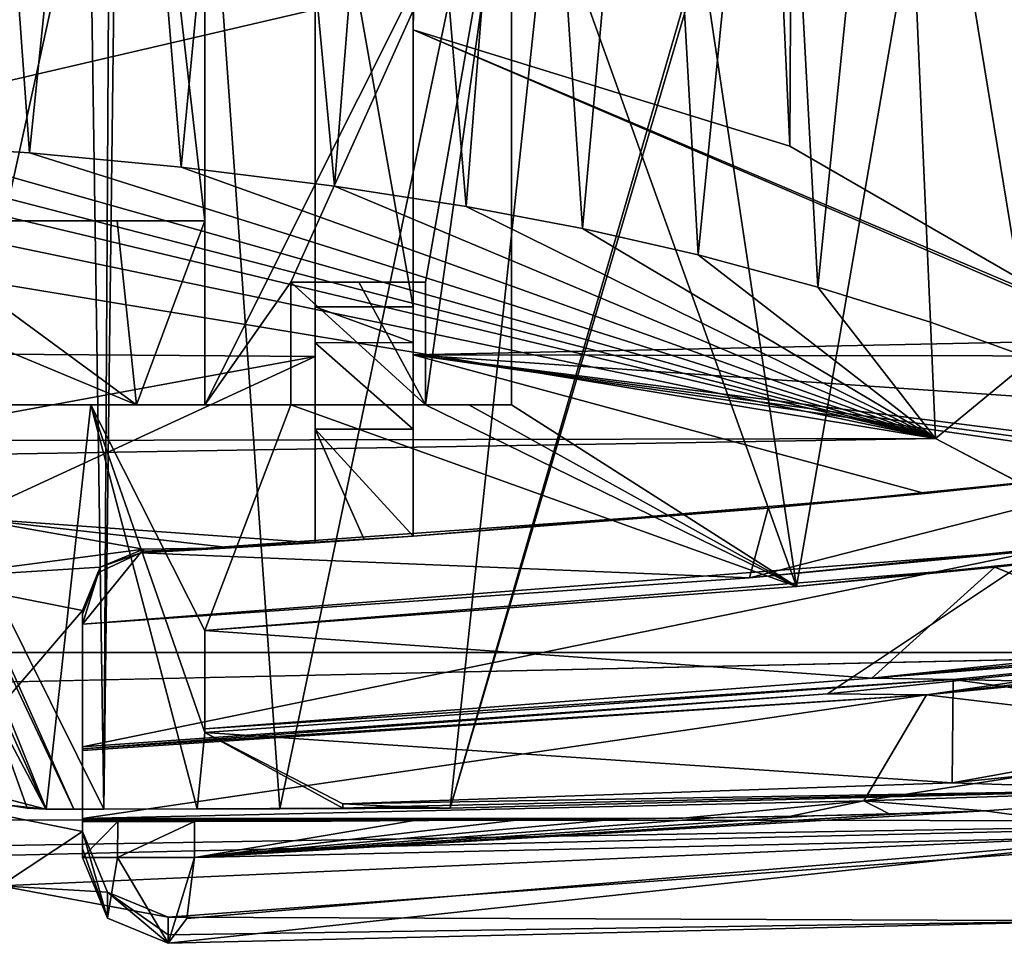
# Model space of a CAD drawing. Extents: x -250 to 250, y -430 to 356.
# Tile 509 of 656: x 228.49 to 236.52, y -430.09 to -422.56. Entities that reach past the tile are written whole.
import ezdxf

# ---------------------------------------------------------------- set-up
doc = ezdxf.new("R2010")
doc.units = 0
doc.header["$LTSCALE"] = 26.699852
for name, color, linetype in [('4422', 7, 'CONTINUOUS'), ('4433', 7, 'CONTINUOUS'), ('4463', 7, 'CONTINUOUS'), ('4473', 7, 'CONTINUOUS'), ('4520', 7, 'CONTINUOUS'), ('4523', 7, 'CONTINUOUS'), ('4540', 7, 'CONTINUOUS'), ('4569', 7, 'CONTINUOUS'), ('4578', 7, 'CONTINUOUS'), ('4603', 7, 'CONTINUOUS'), ('4635', 7, 'CONTINUOUS'), ('4673', 7, 'CONTINUOUS'), ('4697', 7, 'CONTINUOUS'), ('4719', 7, 'CONTINUOUS'), ('4746', 7, 'CONTINUOUS'), ('4748', 7, 'CONTINUOUS'), ('4786', 7, 'CONTINUOUS'), ('4811', 7, 'CONTINUOUS'), ('4823', 7, 'CONTINUOUS'), ('4856', 7, 'CONTINUOUS'), ('4872', 7, 'CONTINUOUS'), ('4907', 7, 'CONTINUOUS'), ('4914', 7, 'CONTINUOUS'), ('4919', 7, 'CONTINUOUS'), ('4923', 7, 'CONTINUOUS'), ('4939', 7, 'CONTINUOUS'), ('4942', 7, 'CONTINUOUS'), ('4943', 7, 'CONTINUOUS'), ('4944', 7, 'CONTINUOUS'), ('4960', 7, 'CONTINUOUS'), ('4965', 7, 'CONTINUOUS'), ('4969', 7, 'CONTINUOUS'), ('4971', 7, 'CONTINUOUS'), ('4972', 7, 'CONTINUOUS'), ('4976', 7, 'CONTINUOUS'), ('4977', 7, 'CONTINUOUS'), ('5001', 7, 'CONTINUOUS'), ('5003', 7, 'CONTINUOUS'), ('5014', 7, 'CONTINUOUS'), ('5026', 7, 'CONTINUOUS'), ('5027', 7, 'CONTINUOUS'), ('5034', 7, 'CONTINUOUS'), ('5036', 7, 'CONTINUOUS'), ('5039', 7, 'CONTINUOUS'), ('5056', 7, 'CONTINUOUS'), ('5058', 7, 'CONTINUOUS'), ('5077', 7, 'CONTINUOUS'), ('5101', 7, 'CONTINUOUS'), ('5107', 7, 'CONTINUOUS'), ('5109', 7, 'CONTINUOUS'), ('5110', 7, 'CONTINUOUS'), ('5112', 7, 'CONTINUOUS'), ('5116', 7, 'CONTINUOUS'), ('5117', 7, 'CONTINUOUS')]:
    doc.layers.add(name, color=color, linetype=linetype)

msp = doc.modelspace()

# ---------------------------------------------------------------- linework, layer by layer
at = {"layer": '4422', "color": 7, "linetype": 'CONTINUOUS'}
for points in [[(231.125, -428.9545, -12.5891), (231.125, -428.9898, -12.5891), (231.5625, -428.9753, -13.4882), (231.125, -428.9545, -12.5891)], [(231.125, -428.9898, -12.5891), (232, -428.9898, -14.3875), (231.5625, -428.9753, -13.4882), (231.125, -428.9898, -12.5891)]]:
    msp.add_3dface(points, dxfattribs=at)
at = {"layer": '4433', "color": 7, "linetype": 'CONTINUOUS'}
for points in [[(234.8267, -427.1815, -9.9718), (237.5, -411.7, -6.3048), (233.1748, -416.1966, -11.3654), (234.8267, -427.1815, -9.9718)], [(234.8267, -427.1815, -9.9718), (238, -426.8565, -5.1962), (237.5, -411.7, -6.3048), (234.8267, -427.1815, -9.9718)], [(232.5, -420.7, -11.8216), (234.8267, -427.1815, -9.9718), (233.1748, -416.1966, -11.3654), (232.5, -420.7, -11.8216)], [(229.4362, -419.3081, -13.2786), (228, -418.7, -13.6748), (228.3631, -424.2, -13.59), (229.4362, -419.3081, -13.2786)], [(230, -424.2, -13.0767), (229.4362, -419.3081, -13.2786), (228.3631, -424.2, -13.59), (230, -424.2, -13.0767)], [(230, -420.7, -13.0767), (229.4362, -419.3081, -13.2786), (230, -424.2, -13.0767), (230, -420.7, -13.0767)], [(232.5, -420.7, -11.8216), (232.5, -425.7, -11.8216), (234.8267, -427.1815, -9.9718), (232.5, -420.7, -11.8216)], [(231.256, -424.7, -12.5245), (230.7, -424.7, -12.7871), (231.8, -425.7, -12.2376), (231.256, -424.7, -12.5245)], [(230.7, -424.7, -12.7871), (230.7, -425.7, -12.7871), (231.8, -425.7, -12.2376), (230.7, -424.7, -12.7871)], [(231.8, -424.7, -12.2376), (231.256, -424.7, -12.5245), (231.8, -425.7, -12.2376), (231.8, -424.7, -12.2376)], [(227.3753, -425.7, -13.797), (228.7038, -428.9987, -13.5012), (229.0691, -425.7, -13.3956), (227.3753, -425.7, -13.797)], [(228.7038, -428.9987, -13.5012), (227.3753, -425.7, -13.797), (228.5492, -428.9904, -13.5427), (228.7038, -428.9987, -13.5012)], [(228.5492, -428.9904, -13.5427), (227.3753, -425.7, -13.797), (228.397, -428.9651, -13.5816), (228.5492, -428.9904, -13.5427)], [(228.7038, -428.9987, -13.5012), (229.9355, -428.9959, -13.1012), (229.0691, -425.7, -13.3956), (228.7038, -428.9987, -13.5012)], [(229.0691, -425.7, -13.3956), (229.9355, -428.9959, -13.1012), (230, -428.3732, -13.0767), (229.0691, -425.7, -13.3956)], [(230, -427.5407, -13.0767), (229.0691, -425.7, -13.3956), (230, -428.3732, -13.0767), (230, -427.5407, -13.0767)], [(230.7, -425.7, -12.7871), (229.0691, -425.7, -13.3956), (230, -427.5407, -13.0767), (230.7, -425.7, -12.7871)], [(234.8267, -427.1815, -9.9718), (230.7, -425.7, -12.7871), (230, -427.5407, -13.0767), (234.8267, -427.1815, -9.9718)], [(231.8, -425.7, -12.2376), (230.7, -425.7, -12.7871), (234.8267, -427.1815, -9.9718), (231.8, -425.7, -12.2376)], [(232.153, -425.7, -12.0347), (231.8, -425.7, -12.2376), (234.8267, -427.1815, -9.9718), (232.153, -425.7, -12.0347)], [(232.5, -425.7, -11.8216), (232.153, -425.7, -12.0347), (234.8267, -427.1815, -9.9718), (232.5, -425.7, -11.8216)], [(238.9218, -427.6571, -1.478), (236.1032, -427.9408, -8.5276), (238.8533, -427.9973, -2.0212), (238.9218, -427.6571, -1.478)], [(236.1032, -427.9408, -8.5276), (230, -428.3732, -13.0767), (236.0956, -428.7821, -8.5375), (236.1032, -427.9408, -8.5276)], [(238.7349, -428.3078, -2.7114), (236.1032, -427.9408, -8.5276), (236.0956, -428.7821, -8.5375), (238.7349, -428.3078, -2.7114)], [(238.8533, -427.9973, -2.0212), (236.1032, -427.9408, -8.5276), (238.7349, -428.3078, -2.7114), (238.8533, -427.9973, -2.0212)], [(229.9355, -428.9959, -13.1012), (231.125, -428.9898, -12.5891), (230, -428.3732, -13.0767), (229.9355, -428.9959, -13.1012)], [(230, -428.3732, -13.0767), (231.125, -428.9898, -12.5891), (231.125, -428.9545, -12.5891), (230, -428.3732, -13.0767)], [(236.0956, -428.7821, -8.5375), (230, -428.3732, -13.0767), (231.125, -428.9545, -12.5891), (236.0956, -428.7821, -8.5375)]]:
    msp.add_3dface(points, dxfattribs=at)
at = {"layer": '4463', "color": 7, "linetype": 'CONTINUOUS'}
for points in [[(230.7, -424.7, -12.7871), (231.256, -424.7, -12.5245), (231.8, -424.7, -12.2376), (230.7, -424.7, -12.7871)], [(231.8, -424.7, -3.3392), (230.7, -424.7, -12.7871), (231.8, -424.7, -12.2376), (231.8, -424.7, -3.3392)], [(231.8, -424.7, -3.3392), (230.7, -424.7, -3.3392), (230.7, -424.7, -12.7871), (231.8, -424.7, -3.3392)]]:
    msp.add_3dface(points, dxfattribs=at)
at = {"layer": '4473', "color": 7, "linetype": 'CONTINUOUS'}
for points in [[(228.0192, -428.8213, -15.2216), (228.7033, -428.9992, -15.4784), (228.397, -428.9651, -13.5816), (228.0192, -428.8213, -15.2216)], [(228.7033, -428.9992, -15.4784), (228.5492, -428.9904, -13.5427), (228.397, -428.9651, -13.5816), (228.7033, -428.9992, -15.4784)], [(228.7033, -428.9992, -15.4784), (228.7035, -428.999, -14.4892), (228.5492, -428.9904, -13.5427), (228.7033, -428.9992, -15.4784)], [(228.7035, -428.999, -14.4892), (228.7038, -428.9987, -13.5012), (228.5492, -428.9904, -13.5427), (228.7035, -428.999, -14.4892)]]:
    msp.add_3dface(points, dxfattribs=at)
at = {"layer": '4520', "color": 7, "linetype": 'CONTINUOUS'}
for points in [[(238.0158, -427.6606, -1.4827), (238, -426.8565, -1.6155), (236.4435, -427.0254, -6.3763), (238.0158, -427.6606, -1.4827)], [(230, -427.5407, -12.1083), (235.4415, -427.9284, -7.911), (236.4435, -427.0254, -6.3763), (230, -427.5407, -12.1083)], [(235.4415, -427.9284, -7.911), (238.0158, -427.6606, -1.4827), (236.4435, -427.0254, -6.3763), (235.4415, -427.9284, -7.911)], [(230, -428.3418, -12.1081), (235.4415, -427.9284, -7.911), (230, -427.5407, -12.1083), (230, -428.3418, -12.1081)]]:
    msp.add_3dface(points, dxfattribs=at)
at = {"layer": '4523', "color": 7, "linetype": 'CONTINUOUS'}
for points in [[(230.7, -424.7, -3.3392), (232.5, -420.7, -3.7596), (230, -425.7, -3.2341), (230.7, -424.7, -3.3392)], [(232.5, -420.7, -3.7596), (230, -420.7, -3.7596), (230, -425.7, -3.2341), (232.5, -420.7, -3.7596)], [(231.8, -424.7, -3.3392), (232.5, -420.7, -3.7596), (230.7, -424.7, -3.3392), (231.8, -424.7, -3.3392)], [(231.8, -425.7, -3.2341), (232.5, -420.7, -3.7596), (231.8, -424.7, -3.3392), (231.8, -425.7, -3.2341)], [(232.5, -425.7, -3.2341), (232.5, -420.7, -3.7596), (231.8, -425.7, -3.2341), (232.5, -425.7, -3.2341)], [(230.7, -425.7, -3.2341), (230.7, -424.7, -3.3392), (230, -425.7, -3.2341), (230.7, -425.7, -3.2341)]]:
    msp.add_3dface(points, dxfattribs=at)
at = {"layer": '4540', "color": 7, "linetype": 'CONTINUOUS'}
for points in [[(229.1744, -428.9989, -15.4458), (226.7853, -424.1951, -15.9001), (228.3836, -376.1, -15.6381), (229.1744, -428.9989, -15.4458)], [(229.1744, -428.9989, -15.4458), (228.3836, -376.1, -15.6381), (229.3881, -392.2838, -15.3865), (229.1744, -428.9989, -15.4458)], [(229.3881, -411.7838, -15.3865), (229.1744, -428.9989, -15.4458), (229.3881, -392.2838, -15.3865), (229.3881, -411.7838, -15.3865)], [(237.8001, -428.8398, -9.5999), (232, -428.9898, -14.3875), (237.1278, -411.6052, -10.4363), (237.8001, -428.8398, -9.5999)], [(237.1278, -411.6052, -10.4363), (232, -428.9898, -14.3875), (236.379, -413.9185, -11.248), (237.1278, -411.6052, -10.4363)], [(230.6123, -428.9959, -14.9834), (229.1744, -428.9989, -15.4458), (229.3881, -411.7838, -15.3865), (230.6123, -428.9959, -14.9834)], [(233.4496, -415.4453, -13.5869), (230.6123, -428.9959, -14.9834), (229.3881, -411.7838, -15.3865), (233.4496, -415.4453, -13.5869)], [(236.379, -413.9185, -11.248), (232, -428.9898, -14.3875), (233.4496, -415.4453, -13.5869), (236.379, -413.9185, -11.248)], [(232, -428.9898, -14.3875), (230.6123, -428.9959, -14.9834), (233.4496, -415.4453, -13.5869), (232, -428.9898, -14.3875)]]:
    msp.add_3dface(points, dxfattribs=at)
at = {"layer": '4569', "color": 7, "linetype": 'CONTINUOUS'}
for points in [[(227.3753, -425.7, -13.797), (229.0691, -425.7, -13.3956), (227.3753, -425.7, -13.6334), (227.3753, -425.7, -13.797)], [(227.3753, -425.7, -13.6334), (229.0691, -425.7, -13.3956), (227.5164, -425.7, -13.1375), (227.3753, -425.7, -13.6334)], [(227.5164, -425.7, -13.1375), (230.7, -425.7, -12.7871), (227.928, -425.7, -12.7448), (227.5164, -425.7, -13.1375)], [(229.0691, -425.7, -13.3956), (230.7, -425.7, -12.7871), (227.5164, -425.7, -13.1375), (229.0691, -425.7, -13.3956)], [(227.928, -425.7, -12.7448), (230.7, -425.7, -12.7871), (229.4411, -425.7, -11.2603), (227.928, -425.7, -12.7448)], [(230.7, -425.7, -12.7871), (230, -425.7, -9.1992), (229.4411, -425.7, -11.2603), (230.7, -425.7, -12.7871)], [(230.7, -425.7, -3.2341), (230, -425.7, -3.2341), (230, -425.7, -9.1992), (230.7, -425.7, -3.2341)], [(230.7, -425.7, -12.7871), (230.7, -425.7, -3.2341), (230, -425.7, -9.1992), (230.7, -425.7, -12.7871)]]:
    msp.add_3dface(points, dxfattribs=at)
at = {"layer": '4578', "color": 7, "linetype": 'CONTINUOUS'}
for points in [[(231.8, -425.7, -3.2341), (231.8, -424.7, -12.2376), (231.8, -425.7, -12.2376), (231.8, -425.7, -3.2341)], [(231.8, -425.7, -3.2341), (231.8, -424.7, -3.3392), (231.8, -424.7, -12.2376), (231.8, -425.7, -3.2341)]]:
    msp.add_3dface(points, dxfattribs=at)
at = {"layer": '4603', "color": 7, "linetype": 'CONTINUOUS'}
for points in [[(229.4411, -425.7, -11.2603), (229.2837, -424.2, -11.3368), (227.3957, -424.2, -12.8056), (229.4411, -425.7, -11.2603)], [(229.4411, -425.7, -11.2603), (227.3957, -424.2, -12.8056), (227.6651, -424.9594, -12.7701), (229.4411, -425.7, -11.2603)], [(229.4411, -425.7, -11.2603), (230, -424.2, -9.0472), (229.2837, -424.2, -11.3368), (229.4411, -425.7, -11.2603)], [(230, -425.7, -9.1992), (230, -424.2, -9.0472), (229.4411, -425.7, -11.2603), (230, -425.7, -9.1992)], [(230, -425.7, -9.1992), (230, -424.9514, -9.1096), (230, -424.2, -9.0472), (230, -425.7, -9.1992)], [(227.928, -425.7, -12.7448), (229.4411, -425.7, -11.2603), (227.6651, -424.9594, -12.7701), (227.928, -425.7, -12.7448)]]:
    msp.add_3dface(points, dxfattribs=at)
at = {"layer": '4635', "color": 7, "linetype": 'CONTINUOUS'}
for points in [[(230, -427.5407, -13.0767), (230, -428.3732, -13.0767), (230, -428.3578, -12.5888), (230, -427.5407, -13.0767)], [(230, -427.5407, -13.0767), (230, -428.3578, -12.5888), (230, -427.5407, -12.1083), (230, -427.5407, -13.0767)], [(230, -428.3578, -12.5888), (230, -428.3418, -12.1081), (230, -427.5407, -12.1083), (230, -428.3578, -12.5888)]]:
    msp.add_3dface(points, dxfattribs=at)
at = {"layer": '4673', "color": 7, "linetype": 'CONTINUOUS'}
for points in [[(231.8, -425.7, -12.2376), (232.153, -425.7, -12.0347), (232.5, -425.7, -11.8216), (231.8, -425.7, -12.2376)], [(232.5, -425.7, -3.2341), (231.8, -425.7, -3.2341), (231.8, -425.7, -12.2376), (232.5, -425.7, -3.2341)], [(232.5, -425.7, -3.2341), (231.8, -425.7, -12.2376), (232.5, -425.7, -11.8216), (232.5, -425.7, -3.2341)]]:
    msp.add_3dface(points, dxfattribs=at)
at = {"layer": '4697', "color": 7, "linetype": 'CONTINUOUS'}
for points in [[(240.7686, -428.3078, -2.7114), (238.7349, -428.3078, -2.7114), (236.0956, -428.7821, -8.5375), (240.7686, -428.3078, -2.7114)], [(237.8001, -428.8398, -9.5999), (240.7686, -428.3078, -2.7114), (236.0956, -428.7821, -8.5375), (237.8001, -428.8398, -9.5999)], [(237.8001, -428.8398, -9.5999), (236.0956, -428.7821, -8.5375), (231.125, -428.9545, -12.5891), (237.8001, -428.8398, -9.5999)], [(237.8001, -428.8398, -9.5999), (231.125, -428.9545, -12.5891), (231.5625, -428.9753, -13.4882), (237.8001, -428.8398, -9.5999)], [(232, -428.9898, -14.3875), (237.8001, -428.8398, -9.5999), (231.5625, -428.9753, -13.4882), (232, -428.9898, -14.3875)]]:
    msp.add_3dface(points, dxfattribs=at)
at = {"layer": '4719', "color": 7, "linetype": 'CONTINUOUS'}
for points in [[(238, -426.8565, -5.1962), (234.8267, -427.1815, -9.9718), (236.4435, -427.0254, -6.3763), (238, -426.8565, -5.1962)], [(238, -426.8565, -1.6155), (238, -426.8565, -5.1962), (236.4435, -427.0254, -6.3763), (238, -426.8565, -1.6155)], [(234.8267, -427.1815, -9.9718), (230, -427.5407, -13.0767), (236.4435, -427.0254, -6.3763), (234.8267, -427.1815, -9.9718)], [(230, -427.5407, -13.0767), (230, -427.5407, -12.1083), (236.4435, -427.0254, -6.3763), (230, -427.5407, -13.0767)]]:
    msp.add_3dface(points, dxfattribs=at)
at = {"layer": '4746', "color": 7, "linetype": 'CONTINUOUS'}
for points in [[(236.1032, -427.9408, -8.5276), (238.9218, -427.6571, -1.478), (235.4415, -427.9284, -7.911), (236.1032, -427.9408, -8.5276)], [(238.9218, -427.6571, -1.478), (238.4672, -427.6588, -1.4803), (235.4415, -427.9284, -7.911), (238.9218, -427.6571, -1.478)], [(238.4672, -427.6588, -1.4803), (238.0158, -427.6606, -1.4827), (235.4415, -427.9284, -7.911), (238.4672, -427.6588, -1.4803)], [(230, -428.3418, -12.1081), (236.1032, -427.9408, -8.5276), (235.4415, -427.9284, -7.911), (230, -428.3418, -12.1081)], [(230, -428.3732, -13.0767), (236.1032, -427.9408, -8.5276), (230, -428.3418, -12.1081), (230, -428.3732, -13.0767)], [(230, -428.3578, -12.5888), (230, -428.3732, -13.0767), (230, -428.3418, -12.1081), (230, -428.3578, -12.5888)]]:
    msp.add_3dface(points, dxfattribs=at)
at = {"layer": '4748', "color": 7, "linetype": 'CONTINUOUS'}
for points in [[(232.5, -420.7, -3.7596), (232.5, -425.7, -3.2341), (232.5, -425.7, -11.8216), (232.5, -420.7, -3.7596)], [(232.5, -420.7, -11.8216), (232.5, -420.7, -3.7596), (232.5, -425.7, -11.8216), (232.5, -420.7, -11.8216)]]:
    msp.add_3dface(points, dxfattribs=at)
at = {"layer": '4786', "color": 7, "linetype": 'CONTINUOUS'}
for points in [[(230, -420.7, -13.0767), (230, -424.2, -13.0767), (230, -424.2, -9.0472), (230, -420.7, -13.0767)], [(230, -420.7, -3.7596), (230, -420.7, -13.0767), (230, -424.2, -9.0472), (230, -420.7, -3.7596)], [(230, -425.7, -3.2341), (230, -420.7, -3.7596), (230, -424.2, -9.0472), (230, -425.7, -3.2341)], [(230, -424.9514, -9.1096), (230, -425.7, -3.2341), (230, -424.2, -9.0472), (230, -424.9514, -9.1096)], [(230, -425.7, -9.1992), (230, -425.7, -3.2341), (230, -424.9514, -9.1096), (230, -425.7, -9.1992)]]:
    msp.add_3dface(points, dxfattribs=at)
at = {"layer": '4811', "color": 7, "linetype": 'CONTINUOUS'}
for points in [[(228.7033, -428.9992, -15.4784), (228.9305, -428.9991, -15.4863), (228.7035, -428.999, -14.4892), (228.7033, -428.9992, -15.4784)], [(228.9305, -428.9991, -15.4863), (228.7038, -428.9987, -13.5012), (228.7035, -428.999, -14.4892), (228.9305, -428.9991, -15.4863)], [(228.7038, -428.9987, -13.5012), (229.1744, -428.9989, -15.4458), (229.9355, -428.9959, -13.1012), (228.7038, -428.9987, -13.5012)], [(228.9305, -428.9991, -15.4863), (229.1744, -428.9989, -15.4458), (228.7038, -428.9987, -13.5012), (228.9305, -428.9991, -15.4863)], [(229.1744, -428.9989, -15.4458), (230.6123, -428.9959, -14.9834), (229.9355, -428.9959, -13.1012), (229.1744, -428.9989, -15.4458)], [(229.9355, -428.9959, -13.1012), (232, -428.9898, -14.3875), (231.125, -428.9898, -12.5891), (229.9355, -428.9959, -13.1012)], [(230.6123, -428.9959, -14.9834), (232, -428.9898, -14.3875), (229.9355, -428.9959, -13.1012), (230.6123, -428.9959, -14.9834)]]:
    msp.add_3dface(points, dxfattribs=at)
at = {"layer": '4823', "color": 7, "linetype": 'CONTINUOUS'}
for points in [[(230, -424.2, -13.0767), (228.3631, -424.2, -13.59), (226.8629, -424.2, -13.207), (230, -424.2, -13.0767)], [(227.3957, -424.2, -12.8056), (230, -424.2, -13.0767), (226.8629, -424.2, -13.207), (227.3957, -424.2, -12.8056)], [(229.2837, -424.2, -11.3368), (230, -424.2, -13.0767), (227.3957, -424.2, -12.8056), (229.2837, -424.2, -11.3368)], [(230, -424.2, -9.0472), (230, -424.2, -13.0767), (229.2837, -424.2, -11.3368), (230, -424.2, -9.0472)]]:
    msp.add_3dface(points, dxfattribs=at)
at = {"layer": '4856', "color": 7, "linetype": 'CONTINUOUS'}
for points in [[(223.8023, -419.7258, -15.6907), (224.4161, -419.4321, -15.9893), (228.7033, -428.9992, -15.4784), (223.8023, -419.7258, -15.6907)], [(228.7033, -428.9992, -15.4784), (224.4161, -419.4321, -15.9893), (228.9305, -428.9991, -15.4863), (228.7033, -428.9992, -15.4784)], [(224.4161, -419.4321, -15.9893), (226.7853, -424.1951, -15.9001), (228.9305, -428.9991, -15.4863), (224.4161, -419.4321, -15.9893)], [(228.0192, -428.8213, -15.2216), (223.8023, -419.7258, -15.6907), (228.7033, -428.9992, -15.4784), (228.0192, -428.8213, -15.2216)], [(226.7853, -424.1951, -15.9001), (229.1744, -428.9989, -15.4458), (228.9305, -428.9991, -15.4863), (226.7853, -424.1951, -15.9001)]]:
    msp.add_3dface(points, dxfattribs=at)
at = {"layer": '4872', "color": 7, "linetype": 'CONTINUOUS'}
for points in [[(230.7, -424.7, -3.3392), (230.7, -425.7, -12.7871), (230.7, -424.7, -12.7871), (230.7, -424.7, -3.3392)], [(230.7, -424.7, -3.3392), (230.7, -425.7, -3.2341), (230.7, -425.7, -12.7871), (230.7, -424.7, -3.3392)]]:
    msp.add_3dface(points, dxfattribs=at)
at = {"layer": '4907', "color": 7, "linetype": 'CONTINUOUS'}
for points in [[(234.4424, -427.1112, -10.3364), (238, -426.1998, -5.1962), (238, -426.7551, -5.1962), (234.4424, -427.1112, -10.3364)], [(234.5953, -426.5424, -10.1946), (238, -426.1998, -5.1962), (234.4424, -427.1112, -10.3364), (234.5953, -426.5424, -10.1946)], [(229.4731, -426.9086, -13.2662), (234.5953, -426.5424, -10.1946), (234.4424, -427.1112, -10.3364), (229.4731, -426.9086, -13.2662)], [(229.4731, -426.9086, -13.2662), (229, -427.4885, -13.4164), (229.1326, -427.0687, -13.3762), (229.4731, -426.9086, -13.2662)], [(229, -427.4885, -13.4164), (229.4731, -426.9086, -13.2662), (234.4424, -427.1112, -10.3364), (229, -427.4885, -13.4164)], [(229.1326, -427.0687, -13.3762), (229, -427.4885, -13.4164), (229, -427.4079, -13.4164), (229.1326, -427.0687, -13.3762)]]:
    msp.add_3dface(points, dxfattribs=at)
at = {"layer": '4914', "color": 7, "linetype": 'CONTINUOUS'}
for points in [[(231.7, -422.641, 17.2233), (237.2614, -425.0279, 6.757), (237.6548, -425.1666, 5.9879), (231.7, -422.641, 17.2233)], [(231.7, -422.641, 17.2233), (234.7708, -423.5913, 13.5274), (237.2614, -425.0279, 6.757), (231.7, -422.641, 17.2233)], [(231.7, -422.641, 17.2233), (237.6548, -425.1666, 5.9879), (231.7, -425.2934, 5.2603), (231.7, -422.641, 17.2233)], [(237.6548, -425.1666, 5.9879), (238, -425.3043, 5.1962), (231.7, -425.2934, 5.2603), (237.6548, -425.1666, 5.9879)], [(238, -426.1455, -0.5202), (238, -426.1998, -0.9654), (231.7, -425.2934, 5.2603), (238, -426.1455, -0.5202)], [(231.7, -425.2934, 5.2603), (238, -426.1998, -0.9654), (235.8758, -426.4234, -2.9597), (231.7, -425.2934, 5.2603)], [(238, -426.0896, -0.0752), (238, -426.1455, -0.5202), (231.7, -425.2934, 5.2603), (238, -426.0896, -0.0752)], [(238, -425.7248, 2.5646), (238, -426.0896, -0.0752), (231.7, -425.2934, 5.2603), (238, -425.7248, 2.5646)], [(238, -425.3043, 5.1962), (238, -425.7248, 2.5646), (231.7, -425.2934, 5.2603), (238, -425.3043, 5.1962)], [(231.7, -426.7712, -6.9038), (231.7, -425.2934, 5.2603), (235.8758, -426.4234, -2.9597), (231.7, -426.7712, -6.9038)]]:
    msp.add_3dface(points, dxfattribs=at)
at = {"layer": '4919', "color": 7, "linetype": 'CONTINUOUS'}
for points in [[(231.7, -422.641, 17.2233), (231.7, -421.6717, 17.1158), (232.5549, -375.4057, 11.7864), (231.7, -422.641, 17.2233)], [(231.7, -422.641, 17.2233), (232.5549, -375.4057, 11.7864), (234.7708, -423.5913, 13.5274), (231.7, -422.641, 17.2233)], [(234.7708, -423.5913, 13.5274), (232.5549, -375.4057, 11.7864), (234.9522, -387.1035, 9.8465), (234.7708, -423.5913, 13.5274)], [(237.2614, -425.0279, 6.757), (234.7708, -423.5913, 13.5274), (234.9522, -387.1035, 9.8465), (237.2614, -425.0279, 6.757)]]:
    msp.add_3dface(points, dxfattribs=at)
at = {"layer": '4923', "color": 7, "linetype": 'CONTINUOUS'}
for points in [[(238.9548, -427.7638, -1.1247), (238.7395, -428.4059, -2.688), (235.8861, -428.0645, -8.803), (238.9548, -427.7638, -1.1247)], [(229, -429.0739, -13.4164), (229, -428.5186, -13.4164), (235.8861, -428.0645, -8.803), (229, -429.0739, -13.4164)], [(229, -429.0739, -13.4164), (235.8861, -428.0645, -8.803), (235.3741, -428.9298, -9.401), (229, -429.0739, -13.4164)], [(235.8861, -428.0645, -8.803), (238.7395, -428.4059, -2.688), (235.3741, -428.9298, -9.401), (235.8861, -428.0645, -8.803)]]:
    msp.add_3dface(points, dxfattribs=at)
at = {"layer": '4939', "color": 7, "linetype": 'CONTINUOUS'}
for points in [[(236.3617, -429.0124, -11.2655), (239.2308, -428.8049, -7.3133), (237.8615, -429.2144, -9.5174), (236.3617, -429.0124, -11.2655)], [(236.3617, -429.0124, -11.2655), (229.915, -429.3919, -15.2264), (235.6739, -429.0347, -11.9193), (236.3617, -429.0124, -11.2655)], [(229.915, -429.3919, -15.2264), (236.3617, -429.0124, -11.2655), (237.8615, -429.2144, -9.5174), (229.915, -429.3919, -15.2264)], [(235.6739, -429.0347, -11.9193), (229.915, -429.3919, -15.2264), (234.9506, -429.0527, -12.5294), (235.6739, -429.0347, -11.9193)], [(234.9506, -429.0527, -12.5294), (229.915, -429.3919, -15.2264), (234.1825, -429.0669, -13.1028), (234.9506, -429.0527, -12.5294)], [(234.1825, -429.0669, -13.1028), (229.915, -429.3919, -15.2264), (233.384, -429.0778, -13.6275), (234.1825, -429.0669, -13.1028)], [(233.384, -429.0778, -13.6275), (229.915, -429.3919, -15.2264), (232.5622, -429.0857, -14.1001), (233.384, -429.0778, -13.6275)], [(232.5622, -429.0857, -14.1001), (229.915, -429.3919, -15.2264), (231.7078, -429.0914, -14.526), (232.5622, -429.0857, -14.1001)], [(229.915, -429.3919, -15.2264), (229.915, -429.0976, -15.2264), (231.7078, -429.0914, -14.526), (229.915, -429.3919, -15.2264)]]:
    msp.add_3dface(points, dxfattribs=at)
at = {"layer": '4942', "color": 7, "linetype": 'CONTINUOUS'}
for points in [[(234.4424, -427.1112, -10.3364), (238, -426.7551, -5.1962), (236.8395, -426.8815, -5.369), (234.4424, -427.1112, -10.3364)], [(229, -427.4885, -12.3693), (234.4424, -427.1112, -10.3364), (236.8395, -426.8815, -5.369), (229, -427.4885, -12.3693)], [(229, -427.4885, -13.4164), (234.4424, -427.1112, -10.3364), (229, -427.4885, -12.3693), (229, -427.4885, -13.4164)]]:
    msp.add_3dface(points, dxfattribs=at)
at = {"layer": '4943', "color": 7, "linetype": 'CONTINUOUS'}
for points in [[(229, -429.1806, -8.5), (229, -427.3775, -8.5), (229, -427.3929, -8.7652), (229, -429.1806, -8.5)], [(229, -427.4079, -9.0304), (229, -429.1806, -8.5), (229, -427.3929, -8.7652), (229, -427.4079, -9.0304)], [(229, -427.4885, -12.3693), (229, -429.3221, -11.5289), (229, -427.4079, -9.0304), (229, -427.4885, -12.3693)], [(229, -429.3221, -11.5289), (229, -429.1806, -8.5), (229, -427.4079, -9.0304), (229, -429.3221, -11.5289)], [(229, -427.4079, -13.4164), (229, -427.4885, -12.3693), (229, -427.4079, -9.0304), (229, -427.4079, -13.4164)], [(229, -427.4079, -13.4164), (229, -427.4885, -13.4164), (229, -427.4885, -12.3693), (229, -427.4079, -13.4164)], [(229, -428.4903, -12.3693), (229, -429.3221, -11.5289), (229, -427.4885, -12.3693), (229, -428.4903, -12.3693)], [(229, -428.5047, -12.8886), (229, -429.3221, -11.5289), (229, -428.4903, -12.3693), (229, -428.5047, -12.8886)], [(229, -428.5186, -13.4164), (229, -429.3221, -11.5289), (229, -428.5047, -12.8886), (229, -428.5186, -13.4164)], [(229, -429.0739, -13.4164), (229, -429.3221, -11.5289), (229, -428.5186, -13.4164), (229, -429.0739, -13.4164)], [(229, -429.078, -13.6277), (229, -429.3221, -11.5289), (229, -429.0739, -13.4164), (229, -429.078, -13.6277)], [(229, -429.0818, -13.839), (229, -429.3221, -11.5289), (229, -429.078, -13.6277), (229, -429.0818, -13.839)], [(229, -429.099, -13.839), (229, -429.3221, -11.5289), (229, -429.0818, -13.839), (229, -429.099, -13.839)], [(229, -429.099, -14.5602), (229, -429.3221, -11.5289), (229, -429.099, -13.839), (229, -429.099, -14.5602)], [(229, -429.3919, -14.5602), (229, -429.3221, -11.5289), (229, -429.099, -14.5602), (229, -429.3919, -14.5602)]]:
    msp.add_3dface(points, dxfattribs=at)
at = {"layer": '4944', "color": 7, "linetype": 'CONTINUOUS'}
for points in [[(229.5, -426.8784, -8.5296), (227.6782, -427.1174, -5.3143), (228.0463, -426.6206, -5.0191), (229.5, -426.8784, -8.5296)], [(229.1464, -427.0246, -8.521), (227.6782, -427.1174, -5.3143), (229.5, -426.8784, -8.5296), (229.1464, -427.0246, -8.521)], [(229, -427.3775, -8.5), (227.6782, -427.1174, -5.3143), (229.1464, -427.0246, -8.521), (229, -427.3775, -8.5)]]:
    msp.add_3dface(points, dxfattribs=at)
at = {"layer": '4960', "color": 7, "linetype": 'CONTINUOUS'}
for points in [[(227.6782, -427.1174, -5.3143), (229, -427.3775, -8.5), (227.6827, -428.9123, -5.3187), (227.6782, -427.1174, -5.3143)], [(229, -427.3775, -8.5), (229, -429.1806, -8.5), (227.6827, -428.9123, -5.3187), (229, -427.3775, -8.5)]]:
    msp.add_3dface(points, dxfattribs=at)
at = {"layer": '4965', "color": 7, "linetype": 'CONTINUOUS'}
for points in [[(230.9, -424.9, -10), (230.9, -424.9, -1.5), (231.7, -424.9, -10), (230.9, -424.9, -10)], [(231.7, -424.9, -10), (230.9, -424.9, -1.5), (231.7, -424.9, -1.5), (231.7, -424.9, -10)]]:
    msp.add_3dface(points, dxfattribs=at)
at = {"layer": '4969', "color": 7, "linetype": 'CONTINUOUS'}
for points in [[(229.4731, -426.9086, -9.0442), (229.1464, -427.0246, -8.521), (229.5, -426.8784, -8.5296), (229.4731, -426.9086, -9.0442)], [(229.4863, -426.9079, -9.041), (229.4731, -426.9086, -9.0442), (229.5, -426.8784, -8.5296), (229.4863, -426.9079, -9.041)], [(229.5, -426.9071, -9.031), (229.4863, -426.9079, -9.041), (229.5, -426.8784, -8.5296), (229.5, -426.9071, -9.031)], [(229.5, -426.9071, -9.031), (229.5, -426.8784, -8.5296), (229.5, -426.893, -8.7803), (229.5, -426.9071, -9.031)], [(229.1464, -427.0246, -8.521), (229.4731, -426.9086, -9.0442), (229.1366, -427.0644, -9.0402), (229.1464, -427.0246, -8.521)], [(229, -427.4079, -9.0304), (229.1464, -427.0246, -8.521), (229.1366, -427.0644, -9.0402), (229, -427.4079, -9.0304)], [(229, -427.4079, -9.0304), (229, -427.3929, -8.7652), (229.1464, -427.0246, -8.521), (229, -427.4079, -9.0304)], [(229, -427.3929, -8.7652), (229, -427.3775, -8.5), (229.1464, -427.0246, -8.521), (229, -427.3929, -8.7652)]]:
    msp.add_3dface(points, dxfattribs=at)
at = {"layer": '4971', "color": 7, "linetype": 'CONTINUOUS'}
for points in [[(227.6827, -428.9123, -5.3187), (229, -429.1806, -8.5), (228.3328, -429.6238, -4.9258), (227.6827, -428.9123, -5.3187)], [(228.3328, -429.6238, -4.9258), (229, -429.1806, -8.5), (229.2049, -429.6746, -8.4711), (228.3328, -429.6238, -4.9258)], [(229.7, -429.8794, -8.4591), (228.3328, -429.6238, -4.9258), (229.2049, -429.6746, -8.4711), (229.7, -429.8794, -8.4591)]]:
    msp.add_3dface(points, dxfattribs=at)
at = {"layer": '4972', "color": 7, "linetype": 'CONTINUOUS'}
for points in [[(231.7, -426.7712, -11), (231.3, -426.7984, -11), (230.9, -425.9, -11), (231.7, -426.7712, -11)], [(231.7, -426.7712, -11), (230.9, -425.9, -11), (231.7, -425.9, -11), (231.7, -426.7712, -11)], [(231.3, -426.7984, -11), (230.9, -426.8245, -11), (230.9, -425.9, -11), (231.3, -426.7984, -11)]]:
    msp.add_3dface(points, dxfattribs=at)
at = {"layer": '4976', "color": 7, "linetype": 'CONTINUOUS'}
for points in [[(229.4731, -426.9086, -9.0442), (229.4731, -426.9086, -13.2662), (229.1326, -427.0687, -13.3762), (229.4731, -426.9086, -9.0442)], [(229.4731, -426.9086, -9.0442), (229.1326, -427.0687, -13.3762), (229.1366, -427.0644, -9.0402), (229.4731, -426.9086, -9.0442)], [(229.1326, -427.0687, -13.3762), (229, -427.4079, -13.4164), (229.1366, -427.0644, -9.0402), (229.1326, -427.0687, -13.3762)], [(229, -427.4079, -13.4164), (229, -427.4079, -9.0304), (229.1366, -427.0644, -9.0402), (229, -427.4079, -13.4164)]]:
    msp.add_3dface(points, dxfattribs=at)
at = {"layer": '4977', "color": 7, "linetype": 'CONTINUOUS'}
for points in [[(238.7395, -428.4059, -2.688), (239.2308, -428.8049, -7.3133), (235.3741, -428.9298, -9.401), (238.7395, -428.4059, -2.688)], [(239.2308, -428.8049, -7.3133), (236.3617, -429.0124, -11.2655), (235.3741, -428.9298, -9.401), (239.2308, -428.8049, -7.3133)], [(229, -429.0739, -13.4164), (235.3741, -428.9298, -9.401), (233.8979, -429.0712, -13.2865), (229, -429.0739, -13.4164)], [(233.8979, -429.0712, -13.2865), (235.3741, -428.9298, -9.401), (234.7658, -429.0565, -12.6637), (233.8979, -429.0712, -13.2865)], [(234.7658, -429.0565, -12.6637), (235.3741, -428.9298, -9.401), (235.5804, -429.0373, -11.9952), (234.7658, -429.0565, -12.6637)], [(235.3741, -428.9298, -9.401), (236.3617, -429.0124, -11.2655), (235.5804, -429.0373, -11.9952), (235.3741, -428.9298, -9.401)], [(233.0109, -429.0818, -13.839), (229, -429.0739, -13.4164), (233.8979, -429.0712, -13.2865), (233.0109, -429.0818, -13.839)], [(229, -429.078, -13.6277), (229, -429.0739, -13.4164), (233.0109, -429.0818, -13.839), (229, -429.078, -13.6277)], [(229, -429.0818, -13.839), (229, -429.078, -13.6277), (233.0109, -429.0818, -13.839), (229, -429.0818, -13.839)]]:
    msp.add_3dface(points, dxfattribs=at)
at = {"layer": '5001', "color": 7, "linetype": 'CONTINUOUS'}
for points in [[(229, -429.1806, -8.5), (229, -429.3221, -11.5289), (229.205, -429.8869, -14.5547), (229, -429.1806, -8.5)], [(229.2049, -429.6746, -8.4711), (229, -429.1806, -8.5), (229.205, -429.8869, -14.5547), (229.2049, -429.6746, -8.4711)], [(229, -429.3221, -11.5289), (229, -429.3919, -14.5602), (229.205, -429.8869, -14.5547), (229, -429.3221, -11.5289)], [(229.7, -430.0919, -14.5524), (229.2049, -429.6746, -8.4711), (229.205, -429.8869, -14.5547), (229.7, -430.0919, -14.5524)], [(229.7, -429.8794, -8.4591), (229.2049, -429.6746, -8.4711), (229.7, -430.0216, -11.5045), (229.7, -429.8794, -8.4591)], [(229.2049, -429.6746, -8.4711), (229.7, -430.0919, -14.5524), (229.7, -430.0216, -11.5045), (229.2049, -429.6746, -8.4711)]]:
    msp.add_3dface(points, dxfattribs=at)
at = {"layer": '5003', "color": 7, "linetype": 'CONTINUOUS'}
msp.add_3dface([(237.2831, -375.3172, 6.7175), (237.2614, -425.0279, 6.757), (234.9522, -387.1035, 9.8465), (237.2831, -375.3172, 6.7175)], dxfattribs=at)
at = {"layer": '5014', "color": 7, "linetype": 'CONTINUOUS'}
for points in [[(235.8758, -426.4234, -2.9597), (238, -426.1998, -0.9654), (234.5953, -426.5424, -10.1946), (235.8758, -426.4234, -2.9597)], [(238, -426.1998, -0.9654), (238, -426.1998, -5.1962), (234.5953, -426.5424, -10.1946), (238, -426.1998, -0.9654)], [(231.7, -426.7712, -6.9038), (235.8758, -426.4234, -2.9597), (231.7, -426.7712, -11), (231.7, -426.7712, -6.9038)], [(231.7, -426.7712, -11), (235.8758, -426.4234, -2.9597), (234.5953, -426.5424, -10.1946), (231.7, -426.7712, -11)], [(229.4731, -426.9086, -13.2662), (231.7, -426.7712, -11), (234.5953, -426.5424, -10.1946), (229.4731, -426.9086, -13.2662)], [(231.3, -426.7984, -11), (231.7, -426.7712, -11), (229.4731, -426.9086, -13.2662), (231.3, -426.7984, -11)], [(230.9, -426.8245, -11), (231.3, -426.7984, -11), (229.4731, -426.9086, -13.2662), (230.9, -426.8245, -11)], [(230.9, -426.8245, -7.673), (230.9, -426.8245, -11), (229.4731, -426.9086, -13.2662), (230.9, -426.8245, -7.673)], [(230.2138, -426.8667, -8.3366), (230.9, -426.8245, -7.673), (229.4731, -426.9086, -13.2662), (230.2138, -426.8667, -8.3366)], [(229.5, -426.9071, -9.031), (230.2138, -426.8667, -8.3366), (229.4731, -426.9086, -13.2662), (229.5, -426.9071, -9.031)], [(229.4863, -426.9079, -9.041), (229.5, -426.9071, -9.031), (229.4731, -426.9086, -13.2662), (229.4863, -426.9079, -9.041)], [(229.4731, -426.9086, -9.0442), (229.4863, -426.9079, -9.041), (229.4731, -426.9086, -13.2662), (229.4731, -426.9086, -9.0442)]]:
    msp.add_3dface(points, dxfattribs=at)
at = {"layer": '5026', "color": 7, "linetype": 'CONTINUOUS'}
for points in [[(231.7, -424.9, -1.5), (230.9, -420.4, -1.5), (231.7, -420.7, -1.5), (231.7, -424.9, -1.5)], [(230.9, -424.9, -1.5), (230.9, -420.4, -1.5), (231.7, -424.9, -1.5), (230.9, -424.9, -1.5)]]:
    msp.add_3dface(points, dxfattribs=at)
at = {"layer": '5027', "color": 7, "linetype": 'CONTINUOUS'}
for points in [[(225.6573, -424.2719, 22.3363), (132.5, -426.1722, 15.5903), (235.9604, -425.9755, 16.3591), (225.6573, -424.2719, 22.3363)], [(235.9604, -425.9755, 16.3591), (132.5, -427.7033, 8.751), (239.2669, -427.7206, 8.6623), (235.9604, -425.9755, 16.3591)], [(132.5, -426.1722, 15.5903), (132.5, -427.7033, 8.751), (235.9604, -425.9755, 16.3591), (132.5, -426.1722, 15.5903)], [(132.5, -427.7033, 8.751), (178.8801, -429.0541, 0.3934), (239.2669, -427.7206, 8.6623), (132.5, -427.7033, 8.751)], [(178.8801, -429.0541, 0.3934), (240.3, -429.093, 0.0872), (239.2669, -427.7206, 8.6623), (178.8801, -429.0541, 0.3934)], [(207.8953, -429.639, -5.1043), (240.3, -429.093, 0.0872), (178.8801, -429.0541, 0.3934), (207.8953, -429.639, -5.1043)], [(224.5, -429.4664, -3.2307), (240.3, -429.093, 0.0872), (207.8953, -429.639, -5.1043), (224.5, -429.4664, -3.2307)], [(224.5, -429.4664, -3.2307), (228.3328, -429.6238, -4.9258), (240.3, -429.093, 0.0872), (224.5, -429.4664, -3.2307)], [(228.3328, -429.6238, -4.9258), (229.7, -429.8794, -8.4591), (240.3, -429.093, 0.0872), (228.3328, -429.6238, -4.9258)], [(229.7, -429.8794, -8.4591), (237.3686, -429.9082, -8.9677), (240.3, -429.093, 0.0872), (229.7, -429.8794, -8.4591)], [(229.7, -429.8794, -8.4591), (229.7, -430.0216, -11.5045), (237.3686, -429.9082, -8.9677), (229.7, -429.8794, -8.4591)], [(229.7, -430.0216, -11.5045), (229.7, -430.0919, -14.5524), (237.3686, -429.9082, -8.9677), (229.7, -430.0216, -11.5045)]]:
    msp.add_3dface(points, dxfattribs=at)
at = {"layer": '5034', "color": 7, "linetype": 'CONTINUOUS'}
for points in [[(230.9, -425.1932, -10.7074), (230.9, -424.9, -10), (231.7, -425.1926, -10.7068), (230.9, -425.1932, -10.7074)], [(230.9, -424.9, -10), (231.7, -424.9, -10), (231.7, -425.1926, -10.7068), (230.9, -424.9, -10)], [(230.9, -425.1932, -10.7074), (231.7, -425.1926, -10.7068), (231.7, -425.9, -11), (230.9, -425.1932, -10.7074)], [(230.9, -425.9, -11), (230.9, -425.1932, -10.7074), (231.7, -425.9, -11), (230.9, -425.9, -11)]]:
    msp.add_3dface(points, dxfattribs=at)
at = {"layer": '5036', "color": 7, "linetype": 'CONTINUOUS'}
for points in [[(231.7, -420.7, 17.0082), (231.7, -421.6717, 17.1158), (231.7, -425.2934, 5.2603), (231.7, -420.7, 17.0082)], [(231.7, -420.7, 17.0082), (231.7, -425.2934, 5.2603), (231.7, -424.9, -1.5), (231.7, -420.7, 17.0082)], [(231.7, -420.7, 17.0082), (231.7, -424.9, -1.5), (231.7, -420.7, -1.5), (231.7, -420.7, 17.0082)], [(231.7, -421.6717, 17.1158), (231.7, -422.641, 17.2233), (231.7, -425.2934, 5.2603), (231.7, -421.6717, 17.1158)], [(231.7, -425.2934, 5.2603), (231.7, -426.7712, -6.9038), (231.7, -424.9, -1.5), (231.7, -425.2934, 5.2603)], [(231.7, -426.7712, -6.9038), (231.7, -426.7712, -11), (231.7, -424.9, -10), (231.7, -426.7712, -6.9038)], [(231.7, -426.7712, -6.9038), (231.7, -424.9, -10), (231.7, -424.9, -1.5), (231.7, -426.7712, -6.9038)], [(231.7, -424.9, -10), (231.7, -426.7712, -11), (231.7, -425.1926, -10.7068), (231.7, -424.9, -10)], [(231.7, -425.1926, -10.7068), (231.7, -426.7712, -11), (231.7, -425.9, -11), (231.7, -425.1926, -10.7068)]]:
    msp.add_3dface(points, dxfattribs=at)
at = {"layer": '5039', "color": 7, "linetype": 'CONTINUOUS'}
for points in [[(235.9604, -425.9755, 16.3591), (225.718, -423.5303, 22.8218), (225.7067, -423.8409, 22.785), (235.9604, -425.9755, 16.3591)], [(225.718, -423.5303, 22.8218), (235.9604, -425.9755, 16.3591), (226.5481, -423.5419, 22.7329), (225.718, -423.5303, 22.8218)], [(235.9604, -425.9755, 16.3591), (227.4773, -423.5763, 22.5812), (226.5481, -423.5419, 22.7329), (235.9604, -425.9755, 16.3591)], [(235.9604, -425.9755, 16.3591), (228.5678, -423.6463, 22.3173), (227.4773, -423.5763, 22.5812), (235.9604, -425.9755, 16.3591)], [(235.9604, -425.9755, 16.3591), (229.8064, -423.7629, 21.9021), (228.5678, -423.6463, 22.3173), (235.9604, -425.9755, 16.3591)], [(225.6573, -424.2719, 22.3363), (235.9604, -425.9755, 16.3591), (225.7067, -423.8409, 22.785), (225.6573, -424.2719, 22.3363)], [(235.9604, -425.9755, 16.3591), (231.0566, -423.9168, 21.3638), (229.8064, -423.7629, 21.9021), (235.9604, -425.9755, 16.3591)], [(235.9604, -425.9755, 16.3591), (232.1316, -424.0823, 20.7864), (231.0566, -423.9168, 21.3638), (235.9604, -425.9755, 16.3591)], [(235.9604, -425.9755, 16.3591), (233.081, -424.2618, 20.1571), (232.1316, -424.0823, 20.7864), (235.9604, -425.9755, 16.3591)], [(235.9604, -425.9755, 16.3591), (234.0229, -424.4767, 19.3971), (233.081, -424.2618, 20.1571), (235.9604, -425.9755, 16.3591)], [(235.9604, -425.9755, 16.3591), (234.9987, -424.7392, 18.4572), (234.0229, -424.4767, 19.3971), (235.9604, -425.9755, 16.3591)], [(235.9604, -425.9755, 16.3591), (235.9193, -425.0261, 17.4057), (234.9987, -424.7392, 18.4572), (235.9604, -425.9755, 16.3591)], [(235.9604, -425.9755, 16.3591), (236.7487, -425.3244, 16.2702), (235.9193, -425.0261, 17.4057), (235.9604, -425.9755, 16.3591)], [(235.9604, -425.9755, 16.3591), (239.2669, -427.7206, 8.6623), (236.7487, -425.3244, 16.2702), (235.9604, -425.9755, 16.3591)]]:
    msp.add_3dface(points, dxfattribs=at)
at = {"layer": '5056', "color": 7, "linetype": 'CONTINUOUS'}
for points in [[(230.9, -420.4, -1.5), (230.9, -425.3065, 5.1836), (230.9, -420.4, 17.589), (230.9, -420.4, -1.5)], [(230.9, -424.9, -1.5), (230.9, -425.3065, 5.1836), (230.9, -420.4, -1.5), (230.9, -424.9, -1.5)], [(230.9, -420.4, 17.589), (230.9, -425.3065, 5.1836), (230.9, -421.4392, 17.7028), (230.9, -420.4, 17.589)], [(230.9, -422.4773, 17.8165), (230.9, -421.4392, 17.7028), (230.9, -425.3065, 5.1836), (230.9, -422.4773, 17.8165)], [(230.9, -426.8245, -7.673), (230.9, -424.9, -10), (230.9, -425.1932, -10.7074), (230.9, -426.8245, -7.673)], [(230.9, -424.9, -10), (230.9, -426.8245, -7.673), (230.9, -424.9, -1.5), (230.9, -424.9, -10)], [(230.9, -426.8245, -7.673), (230.9, -425.3065, 5.1836), (230.9, -424.9, -1.5), (230.9, -426.8245, -7.673)], [(230.9, -425.9, -11), (230.9, -426.8245, -7.673), (230.9, -425.1932, -10.7074), (230.9, -425.9, -11)], [(230.9, -426.8245, -11), (230.9, -426.8245, -7.673), (230.9, -425.9, -11), (230.9, -426.8245, -11)]]:
    msp.add_3dface(points, dxfattribs=at)
at = {"layer": '5058', "color": 7, "linetype": 'CONTINUOUS'}
for points in [[(235.0778, -428.0586, -8.212), (237.9509, -427.7666, -1.1282), (235.8861, -428.0645, -8.803), (235.0778, -428.0586, -8.212)], [(238.4522, -427.7652, -1.1264), (238.9548, -427.7638, -1.1247), (235.8861, -428.0645, -8.803), (238.4522, -427.7652, -1.1264)], [(237.9509, -427.7666, -1.1282), (238.4522, -427.7652, -1.1264), (235.8861, -428.0645, -8.803), (237.9509, -427.7666, -1.1282)], [(229, -428.5047, -12.8886), (235.0778, -428.0586, -8.212), (235.8861, -428.0645, -8.803), (229, -428.5047, -12.8886)], [(229, -428.5047, -12.8886), (229, -428.4903, -12.3693), (235.0778, -428.0586, -8.212), (229, -428.5047, -12.8886)], [(229, -428.5186, -13.4164), (229, -428.5047, -12.8886), (235.8861, -428.0645, -8.803), (229, -428.5186, -13.4164)]]:
    msp.add_3dface(points, dxfattribs=at)
at = {"layer": '5077', "color": 7, "linetype": 'CONTINUOUS'}
for points in [[(229.288, -429.3919, -15.1261), (229, -429.3919, -14.5602), (229.2887, -429.0986, -15.1266), (229.288, -429.3919, -15.1261)], [(229, -429.3919, -14.5602), (229, -429.099, -14.5602), (229.2887, -429.0986, -15.1266), (229, -429.3919, -14.5602)], [(229.915, -429.3919, -15.2264), (229.288, -429.3919, -15.1261), (229.915, -429.0976, -15.2264), (229.915, -429.3919, -15.2264)], [(229.915, -429.0976, -15.2264), (229.288, -429.3919, -15.1261), (229.2887, -429.0986, -15.1266), (229.915, -429.0976, -15.2264)]]:
    msp.add_3dface(points, dxfattribs=at)
at = {"layer": '5101', "color": 7, "linetype": 'CONTINUOUS'}
for points in [[(229.205, -429.8869, -14.5547), (229, -429.3919, -14.5602), (229.288, -429.3919, -15.1261), (229.205, -429.8869, -14.5547)], [(229.7, -430.0919, -14.5524), (229.205, -429.8869, -14.5547), (229.288, -429.3919, -15.1261), (229.7, -430.0919, -14.5524)], [(229.915, -429.3919, -15.2264), (229.7, -430.0919, -14.5524), (229.288, -429.3919, -15.1261), (229.915, -429.3919, -15.2264)], [(229.8527, -429.8902, -15.0275), (229.7, -430.0919, -14.5524), (229.915, -429.3919, -15.2264), (229.8527, -429.8902, -15.0275)]]:
    msp.add_3dface(points, dxfattribs=at)
at = {"layer": '5107', "color": 7, "linetype": 'CONTINUOUS'}
for points in [[(219.1, -421.9537, 19.6422), (230.9, -422.4773, 17.8165), (219.1, -425.2194, 5.6881), (219.1, -421.9537, 19.6422)], [(230.9, -422.4773, 17.8165), (230.9, -425.3065, 5.1836), (219.1, -425.2194, 5.6881), (230.9, -422.4773, 17.8165)], [(230.9, -425.3065, 5.1836), (224.5, -426.4833, -3.5494), (219.1, -425.2194, 5.6881), (230.9, -425.3065, 5.1836)], [(228.0463, -426.6206, -5.0191), (224.5, -426.4833, -3.5494), (230.9, -425.3065, 5.1836), (228.0463, -426.6206, -5.0191)], [(230.9, -426.8245, -7.673), (228.0463, -426.6206, -5.0191), (230.9, -425.3065, 5.1836), (230.9, -426.8245, -7.673)], [(230.2138, -426.8667, -8.3366), (229.5, -426.8784, -8.5296), (228.0463, -426.6206, -5.0191), (230.2138, -426.8667, -8.3366)], [(230.9, -426.8245, -7.673), (230.2138, -426.8667, -8.3366), (228.0463, -426.6206, -5.0191), (230.9, -426.8245, -7.673)], [(229.5, -426.8784, -8.5296), (230.2138, -426.8667, -8.3366), (229.5, -426.893, -8.7803), (229.5, -426.8784, -8.5296)], [(230.2138, -426.8667, -8.3366), (229.5, -426.9071, -9.031), (229.5, -426.893, -8.7803), (230.2138, -426.8667, -8.3366)]]:
    msp.add_3dface(points, dxfattribs=at)
at = {"layer": '5109', "color": 7, "linetype": 'CONTINUOUS'}
for points in [[(229, -429.099, -13.839), (233.0109, -429.0818, -13.839), (231.031, -429.0945, -13.839), (229, -429.099, -13.839)], [(229, -429.099, -13.839), (229, -429.0818, -13.839), (233.0109, -429.0818, -13.839), (229, -429.099, -13.839)]]:
    msp.add_3dface(points, dxfattribs=at)
at = {"layer": '5110', "color": 7, "linetype": 'CONTINUOUS'}
for points in [[(229.7, -430.0919, -14.5524), (237.8615, -429.2144, -9.5174), (237.3686, -429.9082, -8.9677), (229.7, -430.0919, -14.5524)], [(229.7, -430.0919, -14.5524), (229.8527, -429.8902, -15.0275), (237.8615, -429.2144, -9.5174), (229.7, -430.0919, -14.5524)], [(229.8527, -429.8902, -15.0275), (229.915, -429.3919, -15.2264), (237.8615, -429.2144, -9.5174), (229.8527, -429.8902, -15.0275)]]:
    msp.add_3dface(points, dxfattribs=at)
at = {"layer": '5112', "color": 7, "linetype": 'CONTINUOUS'}
for points in [[(234.1825, -429.0669, -13.1028), (233.8979, -429.0712, -13.2865), (234.7658, -429.0565, -12.6637), (234.1825, -429.0669, -13.1028)], [(234.9506, -429.0527, -12.5294), (234.1825, -429.0669, -13.1028), (234.7658, -429.0565, -12.6637), (234.9506, -429.0527, -12.5294)], [(234.9506, -429.0527, -12.5294), (234.7658, -429.0565, -12.6637), (235.5804, -429.0373, -11.9952), (234.9506, -429.0527, -12.5294)], [(235.6739, -429.0347, -11.9193), (234.9506, -429.0527, -12.5294), (235.5804, -429.0373, -11.9952), (235.6739, -429.0347, -11.9193)], [(236.3617, -429.0124, -11.2655), (235.6739, -429.0347, -11.9193), (235.5804, -429.0373, -11.9952), (236.3617, -429.0124, -11.2655)], [(229.2887, -429.0986, -15.1266), (229, -429.099, -14.5602), (231.031, -429.0945, -13.839), (229.2887, -429.0986, -15.1266)], [(229, -429.099, -14.5602), (229, -429.099, -13.839), (231.031, -429.0945, -13.839), (229, -429.099, -14.5602)], [(229.915, -429.0976, -15.2264), (229.2887, -429.0986, -15.1266), (231.031, -429.0945, -13.839), (229.915, -429.0976, -15.2264)], [(231.7078, -429.0914, -14.526), (229.915, -429.0976, -15.2264), (231.031, -429.0945, -13.839), (231.7078, -429.0914, -14.526)], [(233.0109, -429.0818, -13.839), (231.7078, -429.0914, -14.526), (231.031, -429.0945, -13.839), (233.0109, -429.0818, -13.839)], [(232.5622, -429.0857, -14.1001), (231.7078, -429.0914, -14.526), (233.0109, -429.0818, -13.839), (232.5622, -429.0857, -14.1001)], [(233.384, -429.0778, -13.6275), (232.5622, -429.0857, -14.1001), (233.0109, -429.0818, -13.839), (233.384, -429.0778, -13.6275)], [(233.384, -429.0778, -13.6275), (233.0109, -429.0818, -13.839), (233.8979, -429.0712, -13.2865), (233.384, -429.0778, -13.6275)], [(234.1825, -429.0669, -13.1028), (233.384, -429.0778, -13.6275), (233.8979, -429.0712, -13.2865), (234.1825, -429.0669, -13.1028)]]:
    msp.add_3dface(points, dxfattribs=at)
at = {"layer": '5116', "color": 7, "linetype": 'CONTINUOUS'}
for points in [[(229, -428.4903, -12.3693), (229, -427.4885, -12.3693), (236.8395, -426.8815, -5.369), (229, -428.4903, -12.3693)], [(229, -428.4903, -12.3693), (236.8395, -426.8815, -5.369), (235.0778, -428.0586, -8.212), (229, -428.4903, -12.3693)], [(236.8395, -426.8815, -5.369), (237.9509, -427.7666, -1.1282), (235.0778, -428.0586, -8.212), (236.8395, -426.8815, -5.369)]]:
    msp.add_3dface(points, dxfattribs=at)
at = {"layer": '5117', "color": 7, "linetype": 'CONTINUOUS'}
for points in [[(227.4773, -423.5763, 22.5812), (228.5678, -423.6463, 22.3173), (228.0797, -416.8974, 21.735), (227.4773, -423.5763, 22.5812)], [(228.0797, -416.8974, 21.735), (228.5678, -423.6463, 22.3173), (229.2496, -417.047, 21.3897), (228.0797, -416.8974, 21.735)], [(228.5678, -423.6463, 22.3173), (229.8064, -423.7629, 21.9021), (229.2496, -417.047, 21.3897), (228.5678, -423.6463, 22.3173)], [(229.2496, -417.047, 21.3897), (229.8064, -423.7629, 21.9021), (230.4319, -417.2261, 20.9305), (229.2496, -417.047, 21.3897)], [(229.8064, -423.7629, 21.9021), (231.0566, -423.9168, 21.3638), (230.4319, -417.2261, 20.9305), (229.8064, -423.7629, 21.9021)], [(230.4319, -417.2261, 20.9305), (231.0566, -423.9168, 21.3638), (231.5702, -417.428, 20.3831), (230.4319, -417.2261, 20.9305)], [(231.0566, -423.9168, 21.3638), (232.1316, -424.0823, 20.7864), (231.5702, -417.428, 20.3831), (231.0566, -423.9168, 21.3638)], [(231.5702, -417.428, 20.3831), (232.1316, -424.0823, 20.7864), (232.6372, -417.6508, 19.7507), (231.5702, -417.428, 20.3831)], [(232.1316, -424.0823, 20.7864), (233.081, -424.2618, 20.1571), (232.6372, -417.6508, 19.7507), (232.1316, -424.0823, 20.7864)], [(232.6372, -417.6508, 19.7507), (233.081, -424.2618, 20.1571), (233.6541, -417.9022, 18.9976), (232.6372, -417.6508, 19.7507)], [(233.081, -424.2618, 20.1571), (234.0229, -424.4767, 19.3971), (233.6541, -417.9022, 18.9976), (233.081, -424.2618, 20.1571)], [(233.6541, -417.9022, 18.9976), (234.0229, -424.4767, 19.3971), (234.6455, -418.1904, 18.0883), (233.6541, -417.9022, 18.9976)], [(234.0229, -424.4767, 19.3971), (234.9987, -424.7392, 18.4572), (234.6455, -418.1904, 18.0883), (234.0229, -424.4767, 19.3971)], [(234.6455, -418.1904, 18.0883), (234.9987, -424.7392, 18.4572), (235.6345, -418.5172, 17.0103), (234.6455, -418.1904, 18.0883)], [(234.9987, -424.7392, 18.4572), (235.9193, -425.0261, 17.4057), (235.6345, -418.5172, 17.0103), (234.9987, -424.7392, 18.4572)], [(235.9193, -425.0261, 17.4057), (236.7487, -425.3244, 16.2702), (235.6345, -418.5172, 17.0103), (235.9193, -425.0261, 17.4057)], [(235.6345, -418.5172, 17.0103), (236.7487, -425.3244, 16.2702), (236.5982, -418.8809, 15.7442), (235.6345, -418.5172, 17.0103)]]:
    msp.add_3dface(points, dxfattribs=at)

doc.saveas('drawing.dxf')
